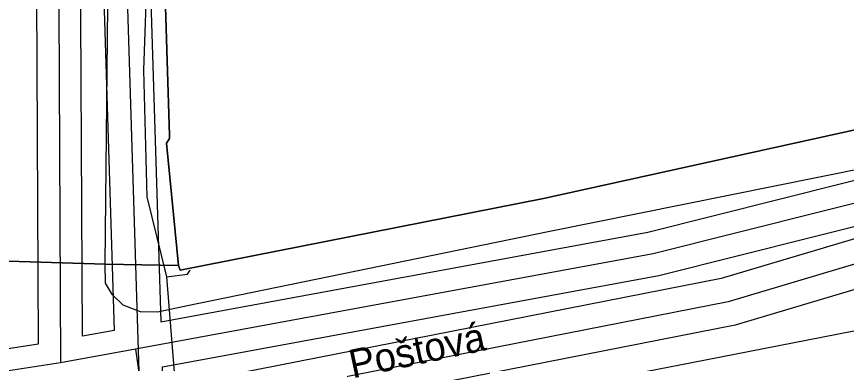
# Model space of a CAD drawing. Extents: x -263423 to -261326, y -1240067 to -1237864.
# Drawn here: x -263106.9 to -263048.7, y -1239317.3 to -1239293 of the extents above; entities that cross this region are included whole.
import ezdxf

# ---------------------------------------------------------------- set-up
doc = ezdxf.new("R2010")
doc.units = 0
for name, color, linetype in [('body_kn', 7, 'Continuous'), ('kladpar_hranice', 7, 'Continuous'), ('kladpar_plochy', 7, 'Continuous'), ('popisy', 7, 'Continuous'), ('tarchy_linie', 7, 'Continuous'), ('zappar_hrandruhpozemk', 7, 'Continuous')]:
    doc.layers.add(name, color=color, linetype=linetype)

msp = doc.modelspace()

# ---------------------------------------------------------------- linework, layer by layer
at = {"layer": 'body_kn'}
for p, q in [((-263098.01, -1239296.76), (-263098.01, -1239296.76)), ((-263096.19, -1239301.34), (-263096.19, -1239301.34)), ((-263096.18, -1239301.56), (-263096.18, -1239301.56)), ((-263096.38, -1239301.87), (-263096.38, -1239301.87)), ((-263097.76, -1239305.64), (-263097.76, -1239305.64)), ((-263069.94, -1239305.75), (-263069.94, -1239305.75)), ((-263069.61, -1239308.11), (-263069.61, -1239308.11)), ((-263062.62, -1239308.12), (-263062.62, -1239308.12)), ((-263062.24, -1239309.64), (-263062.24, -1239309.64)), ((-263100.69, -1239310.36), (-263100.69, -1239310.36)), ((-263100.69, -1239310.36), (-263100.69, -1239310.36)), ((-263095.55, -1239310.47), (-263095.55, -1239310.47)), ((-263095.43, -1239310.79), (-263095.43, -1239310.79)), ((-263094.92, -1239311.08), (-263094.92, -1239311.08)), ((-263094.74, -1239310.79), (-263094.74, -1239310.79)), ((-263061.86, -1239311.16), (-263061.86, -1239311.16)), ((-263100.66, -1239311.69), (-263100.66, -1239311.69)), ((-263096.38, -1239311.26), (-263096.38, -1239311.26)), ((-263096.38, -1239311.26), (-263096.38, -1239311.26)), ((-263057.47, -1239311.38), (-263057.47, -1239311.38)), ((-263100.17, -1239312.53), (-263100.17, -1239312.53)), ((-263099.42, -1239313.24), (-263099.42, -1239313.24)), ((-263094.92, -1239313.28), (-263094.92, -1239313.28)), ((-263056.98, -1239313.01), (-263056.98, -1239313.01)), ((-263098.22, -1239313.71), (-263098.22, -1239313.71)), ((-263097.02, -1239313.74), (-263097.02, -1239313.74)), ((-263096.78, -1239314.41), (-263096.78, -1239314.41)), ((-263056.49, -1239314.64), (-263056.49, -1239314.64)), ((-263100.06, -1239315.02), (-263100.06, -1239315.02)), ((-263102.29, -1239315.43), (-263102.29, -1239315.43)), ((-263105.37, -1239315.96), (-263105.37, -1239315.96)), ((-263098.56, -1239316.33), (-263098.56, -1239316.33)), ((-263098.56, -1239316.33), (-263098.56, -1239316.33)), ((-263103.82, -1239317.3), (-263103.82, -1239317.3)), ((-263059.53, -1239317.29), (-263059.53, -1239317.29))]:
    msp.add_line(p, q, dxfattribs=at)
at = {"layer": 'kladpar_hranice'}
for points in [[(-263096.55, -1239289.29), (-263050.66, -1239278.61), (-263051.53, -1239274.75), (-263048.53, -1239274.04), (-263049.83, -1239268.51), (-263053.08, -1239269.2), (-263055.87, -1239257.45), (-263054.98, -1239257.21), (-263040.12, -1239253.72), (-263038.31, -1239258.15), (-263027.41, -1239296.38), (-263069.94, -1239305.75), (-263095.43, -1239310.79), (-263095.55, -1239310.47), (-263096.38, -1239301.87), (-263096.18, -1239301.56), (-263096.19, -1239301.34), (-263096.55, -1239289.29)], [(-263096.55, -1239289.29), (-263096.19, -1239301.34), (-263096.18, -1239301.56), (-263096.38, -1239301.87), (-263095.55, -1239310.47), (-263100.69, -1239310.36), (-263108.24, -1239310.13)], [(-263108.24, -1239310.13), (-263100.69, -1239310.36), (-263095.55, -1239310.47), (-263095.43, -1239310.79), (-263069.94, -1239305.75), (-263027.41, -1239296.38)]]:
    msp.add_lwpolyline(points, dxfattribs=at)
at = {"layer": 'kladpar_plochy'}
msp.add_lwpolyline([(-263096.55, -1239289.29), (-263050.66, -1239278.61), (-263051.53, -1239274.75), (-263048.53, -1239274.04), (-263049.83, -1239268.51), (-263053.08, -1239269.2), (-263055.87, -1239257.45), (-263054.98, -1239257.21), (-263040.12, -1239253.72), (-263038.31, -1239258.15), (-263027.41, -1239296.38), (-263069.94, -1239305.75), (-263095.43, -1239310.79), (-263095.55, -1239310.47), (-263096.38, -1239301.87), (-263096.18, -1239301.56), (-263096.19, -1239301.34)], close=True, dxfattribs=at)
for points in [[(-263096.55, -1239289.29), (-263096.19, -1239301.34), (-263096.18, -1239301.56), (-263096.38, -1239301.87), (-263095.55, -1239310.47), (-263100.69, -1239310.36), (-263108.24, -1239310.13)], [(-263108.24, -1239310.13), (-263100.69, -1239310.36), (-263095.55, -1239310.47), (-263095.43, -1239310.79), (-263069.94, -1239305.75), (-263027.41, -1239296.38)]]:
    msp.add_lwpolyline(points, dxfattribs=at)
at = {"layer": 'tarchy_linie'}
msp.add_line((-263101.54, -1239214.85), (-263098.22, -1239321.11), dxfattribs=at)
for points in [[(-263103.37, -1239083.4), (-263102.8, -1239096.58), (-263103.32, -1239158.75), (-263104.14, -1239252.62), (-263103.82, -1239317.3)], [(-263098.59, -1239086.13), (-263098.74, -1239108.93), (-263099.12, -1239161.69), (-263099.89, -1239214.84), (-263096.78, -1239314.41), (-263062.62, -1239308.12), (-263021.11, -1239297.7), (-263020.69, -1239299.21), (-263019.74, -1239301.9), (-263019.16, -1239303.51), (-263056.49, -1239314.64), (-263096.14, -1239322.43), (-263094.9, -1239331.23), (-263090.75, -1239392.27), (-263090.11, -1239403.42), (-263089.49, -1239413.16)], [(-263160.93, -1239324.5), (-263105.37, -1239315.96), (-263105.68, -1239252.61), (-263104.86, -1239158.74), (-263104.34, -1239096.65), (-263104.75, -1239087.02)], [(-263102.47, -1239237.88), (-263100.06, -1239315.02), (-263102.29, -1239315.43), (-263102.6, -1239252.63), (-263102.47, -1239237.88)], [(-263097.75, -1239289.39), (-263098.01, -1239296.76), (-263097.76, -1239305.64), (-263096.38, -1239311.26), (-263095.68, -1239319.97), (-263095.58, -1239329.07), (-263095.39, -1239339.73), (-263094.82, -1239348.3), (-263093.97, -1239357.26), (-263093.74, -1239361.48), (-263094.02, -1239368.73), (-263093.07, -1239375.96), (-263092.22, -1239387.15), (-263091.54, -1239393.99), (-263091.33, -1239403.64), (-263090.46, -1239414.49)], [(-263020.69, -1239299.21), (-263062.24, -1239309.64), (-263098.56, -1239316.33), (-263103.82, -1239317.3), (-263160.69, -1239326.04), (-263214.14, -1239334.56)], [(-263019.74, -1239301.9), (-263056.98, -1239313.01), (-263098.22, -1239321.11), (-263139.42, -1239327.91), (-263181.16, -1239335.2), (-263213.51, -1239340.9)], [(-263096.68, -1239317.57), (-263061.86, -1239311.16), (-263029.25, -1239302.97), (-263057.47, -1239311.38), (-263096.62, -1239319.06), (-263096.64, -1239318.92), (-263096.68, -1239317.57)], [(-263096.38, -1239311.26), (-263094.92, -1239311.08), (-263094.74, -1239310.79)], [(-263098.56, -1239316.33), (-263096.42, -1239331.45), (-263092.61, -1239387.74), (-263090.57, -1239417.11), (-263091.42, -1239472.72), (-263090.49, -1239556.61)]]:
    msp.add_lwpolyline(points, dxfattribs=at)
at = {"layer": 'zappar_hrandruhpozemk'}
for p, q in [((-263028.82, -1239299.85), (-263069.61, -1239308.11)), ((-263023.21, -1239310.2), (-263059.53, -1239317.29)), ((-263059.53, -1239317.29), (-263093.05, -1239323.74))]:
    msp.add_line(p, q, dxfattribs=at)
for points in [[(-263100.69, -1239310.36), (-263100.29, -1239271.86), (-263099.8, -1239200.32)], [(-263069.61, -1239308.11), (-263094.92, -1239313.28), (-263097.02, -1239313.74), (-263098.22, -1239313.71), (-263099.42, -1239313.24), (-263100.17, -1239312.53), (-263100.66, -1239311.69), (-263100.69, -1239310.36)]]:
    msp.add_lwpolyline(points, dxfattribs=at)

# ---------------------------------------------------------------- texts
at = {"layer": 'popisy'}
msp.add_text('Poštová', height=2, rotation=12, dxfattribs=at).set_placement((-263083.341, -1239318.389))

doc.saveas('drawing.dxf')
